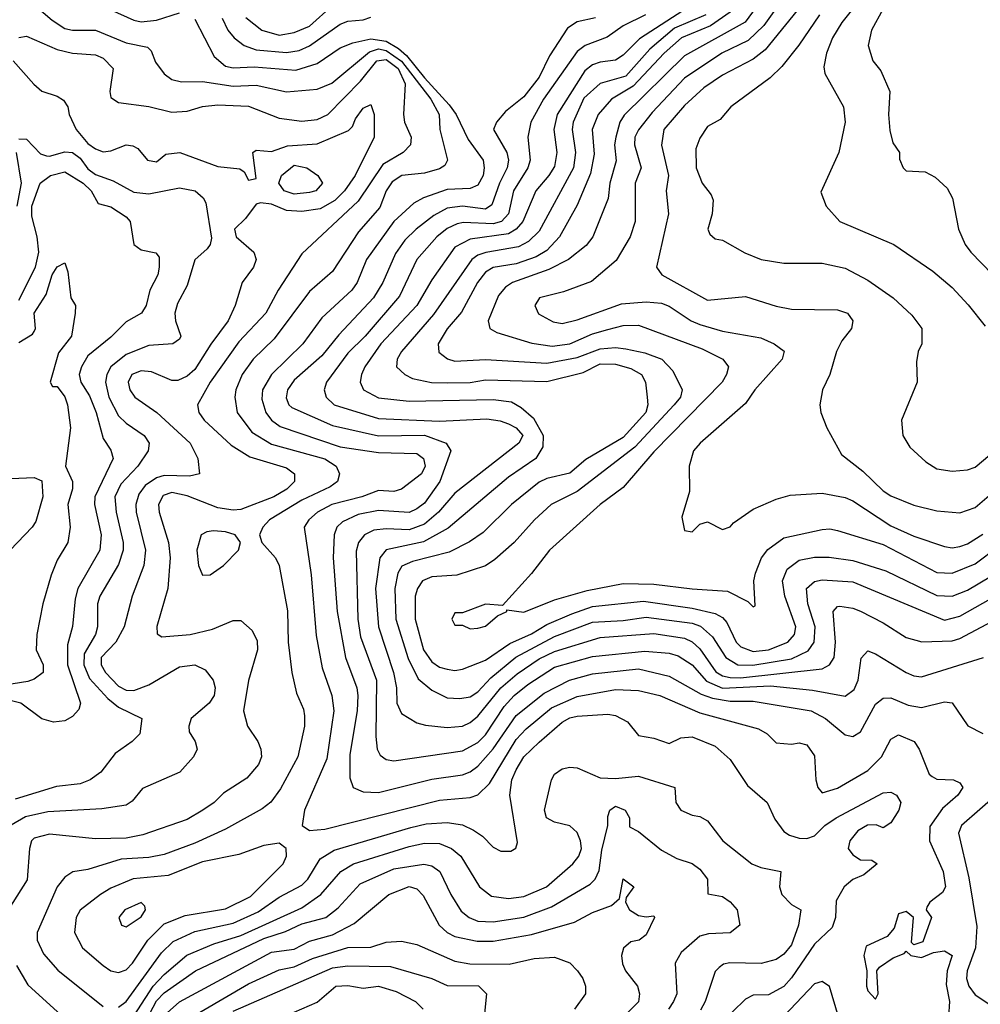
# Model space of a CAD drawing. Header units: inches. Extents: x 1793389 to 1900389, y 320802 to 470796.
# Tile 320 of 656: x 1836552 to 1839064, y 417143 to 419718. Entities that reach past the tile are written whole.
import ezdxf

# ---------------------------------------------------------------- set-up
doc = ezdxf.new("R2010")
doc.units = ezdxf.units.IN
doc.header["$MEASUREMENT"] = 0
doc.layers.add('B8431', color=7, linetype='Continuous')

msp = doc.modelspace()

# ---------------------------------------------------------------- linework, layer by layer
at = {"layer": 'B8431', "color": 2}
for points, elevation in [([(1838896.9, 420000), (1838896, 419990), (1838853.8, 419866.2), (1838840.5, 419850), (1838790, 419816.9), (1838767.4, 419792.6), (1838701.3, 419710), (1838677.1, 419670), (1838661.6, 419630), (1838654.4, 419594.4), (1838656.8, 419576.8), (1838706, 419490), (1838710.7, 419450), (1838693.4, 419370), (1838646.4, 419266.4), (1838661, 419230), (1838696, 419190), (1838838, 419130), (1838939.9, 419059.9), (1838990, 419017.3), (1839032.2, 418972.2), (1839076.1, 418916.1)], 338), ([(1838550.3, 419850), (1838448.5, 419711.5), (1838290, 419623.1), (1838132.4, 419467.6), (1838121.1, 419450), (1838110.3, 419410), (1838107.4, 419390), (1838111.5, 419348.5), (1838094.9, 419290), (1838090.3, 419249.7), (1838050.5, 419150), (1838032.9, 419127.1), (1837987.3, 419090), (1837935.5, 419064.5), (1837840.7, 419030), (1837821.8, 419018.2), (1837803.6, 418996.4), (1837777.3, 418930), (1837781, 418910), (1837799.9, 418899.9), (1837891.5, 418871.5), (1837943.9, 418863.9), (1837990, 418870.2), (1838050, 418896.1), (1838090, 418907.7), (1838130, 418917.4), (1838170, 418918.7), (1838336.7, 418856.7), (1838390.8, 418830), (1838405.5, 418810), (1838400.4, 418790), (1838388.5, 418770), (1838210, 418587.6), (1838130, 418494.5), (1838070, 418449.4), (1837937.3, 418330), (1837890, 418269), (1837814, 418186), (1837770, 418188.7), (1837710, 418166), (1837690, 418166), (1837682, 418150), (1837690, 418134), (1837710, 418134), (1837730, 418124.7), (1837750, 418126), (1837770, 418131.3), (1837801.2, 418158.8), (1837826, 418170), (1837826, 418174), (1837870, 418168), (1837950, 418200.4), (1838035.5, 418224.5), (1838130, 418243.1), (1838210, 418241.7), (1838310, 418228.8), (1838402.8, 418222.8), (1838456, 418196), (1838470, 418182), (1838475.3, 418184.7), (1838471.8, 418250), (1838476.2, 418270), (1838491.8, 418310), (1838508.2, 418331.8), (1838550, 418362.4), (1838650, 418384.4), (1838670, 418386), (1838690, 418381.6), (1838810, 418345.3), (1838950, 418272.2), (1838990, 418270.3), (1839050, 418294.6), (1839110, 418339.5)], 322), ([(1838550, 419776.9), (1838497.9, 419702.1), (1838456.9, 419663.1), (1838388.2, 419630), (1838290, 419564.7), (1838205.4, 419474.6), (1838170, 419429.5), (1838160.8, 419410), (1838159.1, 419390), (1838177, 419330), (1838161.3, 419290), (1838161.6, 419190), (1838148, 419150), (1838111.8, 419088.2), (1838046.7, 419033.3), (1837974.2, 419005.8), (1837911.3, 418990), (1837898.8, 418970), (1837908.5, 418948.5), (1837947.1, 418927.1), (1837970, 418923), (1838010, 418932.7), (1838125.1, 418974.9), (1838190, 418979.5), (1838230, 418975.8), (1838250, 418968.4), (1838307.7, 418930), (1838330, 418920.3), (1838390, 418903.1), (1838490, 418885.5), (1838524.7, 418870), (1838550.5, 418850.5), (1838546, 418830), (1838474, 418750), (1838450, 418714), (1838330.8, 418610), (1838314, 418590), (1838302.8, 418550), (1838303.6, 418483.6), (1838283.5, 418416.5), (1838290, 418382), (1838310, 418378), (1838330, 418398), (1838350, 418404.7), (1838390, 418384.7), (1838410, 418391.3), (1838418, 418402), (1838470, 418437.3), (1838530, 418464), (1838566.3, 418473.7), (1838650, 418479.1), (1838710, 418468.2), (1838730, 418459.3), (1838830, 418393.7), (1838890, 418367), (1838970, 418339.5), (1838990, 418336.4), (1839010, 418339.5), (1839030, 418346.7), (1839070, 418372.4)], 326), ([(1838607.2, 419770), (1838501.3, 419638.7), (1838470, 419614.3), (1838390, 419572.6), (1838340.4, 419539.6), (1838290, 419493.3), (1838235.8, 419430), (1838230.4, 419389.6), (1838248.5, 419310), (1838242.4, 419270), (1838248.4, 419210), (1838217.3, 419070), (1838231, 419050), (1838350, 418984.4), (1838450, 418993.4), (1838530, 418968), (1838570, 418960.7), (1838690, 418959.1), (1838716, 418950), (1838730.7, 418930), (1838726.8, 418910), (1838702, 418878), (1838687.3, 418850), (1838670.6, 418789.4), (1838651, 418750), (1838644, 418710), (1838646.8, 418690), (1838662.8, 418650), (1838700.9, 418580.9), (1838756.7, 418536.7), (1838810, 418485.5), (1838830, 418472.7), (1838890, 418448.2), (1838950, 418433), (1839010, 418428.2), (1839050, 418441.6), (1839087, 418473)], 330), ([(1836590, 419756.3), (1836636.5, 419716.5), (1836670, 419694.9), (1836690, 419690.3), (1836750.3, 419690.3), (1836830, 419657.4), (1836885.8, 419645.8), (1836896.1, 419636.1), (1836906.7, 419606.7), (1836930, 419576), (1836950, 419561), (1836974.8, 419554.8), (1837030, 419555.8), (1837110, 419543.9), (1837170, 419546), (1837250, 419528.5), (1837330, 419535.8), (1837368.5, 419551.5), (1837466.2, 419633.8), (1837490, 419641.4), (1837510, 419637.3), (1837550, 419609.5), (1837626.9, 419510), (1837648.5, 419470), (1837650.4, 419430), (1837670.5, 419350), (1837663.4, 419336.6), (1837650, 419327.6), (1837610, 419316.3), (1837551.3, 419310), (1837526.3, 419293.7), (1837510.4, 419270), (1837493.7, 419226.3), (1837437.5, 419162.5), (1837370, 419059.3), (1837310, 419007), (1837217.1, 418882.9), (1837162.4, 418830), (1837134, 418790), (1837117.1, 418750), (1837114.4, 418730), (1837120.4, 418690), (1837159.1, 418639.1), (1837210, 418607.7), (1837350, 418568.8), (1837379.3, 418550), (1837388.4, 418530), (1837383, 418510), (1837363.9, 418496.1), (1837290, 418461), (1837205.5, 418410), (1837187.3, 418390), (1837178.8, 418370), (1837184.7, 418350), (1837220.7, 418310), (1837230.5, 418290), (1837251.9, 418171.9), (1837254, 418090), (1837263.8, 418010), (1837276.1, 417956.1), (1837294.2, 417914.2), (1837296.7, 417896.7), (1837297.1, 417870), (1837279.3, 417790), (1837234.1, 417705.9), (1837208.7, 417671.3), (1837185.8, 417654.2), (1837090, 417600.7), (1837010, 417564), (1836930, 417534.3), (1836890, 417526.9), (1836817.7, 417522.3), (1836730, 417495.1), (1836690.7, 417489.3), (1836670, 417475.3), (1836650.4, 417449.6), (1836597.3, 417330), (1836597.3, 417310), (1836614.6, 417274.6), (1836652.1, 417232.1), (1836770, 417137.3)], 294), ([(1836790, 419743.1), (1836850, 419716.4), (1836870, 419712), (1836910, 419716.5), (1836970, 419735.5)], 298), ([(1837143.7, 419723.7), (1837184.9, 419690), (1837230, 419676.9), (1837270, 419684), (1837310, 419700.8), (1837370, 419754.3)], 306), ([(1838300.5, 419750), (1838172.4, 419667.6), (1838130, 419625.1), (1838110, 419611.6), (1838070, 419606.9), (1838050, 419599.7), (1838030, 419584.2), (1837957.7, 419470), (1837949, 419430), (1837956.5, 419370), (1837950, 419334), (1837935.8, 419310), (1837901.1, 419270), (1837867.6, 419190), (1837850.3, 419170), (1837830, 419157.2), (1837730, 419143.9), (1837690, 419122.4), (1837630, 419037), (1837590.2, 418969.8), (1837496.5, 418870), (1837454, 418810), (1837446, 418790), (1837442, 418770), (1837450.7, 418750), (1837490, 418728.8), (1837570, 418719.6), (1837790, 418724), (1837837.8, 418717.8), (1837863.5, 418703.5), (1837895.8, 418675.8), (1837920.8, 418630), (1837919.5, 418600.5), (1837901.3, 418570), (1837830, 418521.3), (1837672.1, 418387.9), (1837607.8, 418352.2), (1837510, 418331.2), (1837493.4, 418310), (1837482.3, 418230), (1837490.2, 418130.2), (1837529.1, 418010), (1837536.9, 417970), (1837538.4, 417930), (1837550, 417902.8), (1837590, 417879.1), (1837612.7, 417872.7), (1837670, 417866.7), (1837710, 417870.4), (1837730, 417879.5), (1837750, 417896.5), (1837810, 417970.2), (1837852.7, 418007.3), (1837910, 418045.8), (1837950, 418065.4), (1838070, 418101.8), (1838210, 418112.3), (1838290, 418100.2), (1838310, 418090.3), (1838330, 418072), (1838372.5, 418012.5), (1838390, 418001.6), (1838410, 417997.4), (1838436.4, 417996.4), (1838650, 418020.3), (1838669.7, 418030.3), (1838681.6, 418050), (1838685.4, 418090), (1838679.3, 418170), (1838690, 418182.8), (1838696.5, 418183.5), (1838730, 418178.4), (1838750, 418170.4), (1838810, 418140.4), (1838870, 418101.6), (1838910.5, 418090.5), (1838990, 418092.9), (1839010, 418098.9), (1839150, 418173)], 310), ([(1838430, 419751.2), (1838358.6, 419701.4), (1838282.6, 419670), (1838236.9, 419630), (1838155.9, 419544.1), (1838099.5, 419510), (1838064.9, 419470), (1838048.9, 419430), (1838054.4, 419365.6), (1838044.8, 419315.2), (1838010, 419232.7), (1837963.1, 419150), (1837930, 419114.3), (1837902.3, 419097.7), (1837850, 419079.3), (1837790.2, 419069.8), (1837770, 419056.9), (1837748.8, 419030), (1837707.1, 418952.9), (1837670, 418909.4), (1837646, 418870), (1837648.3, 418848.3), (1837670.4, 418830.4), (1837690, 418824.9), (1837770, 418828.9), (1837930, 418819.6), (1838010, 418834.2), (1838070, 418856.5), (1838110, 418860.2), (1838137.1, 418857.1), (1838186.2, 418846.2), (1838230.7, 418830), (1838259.6, 418799.6), (1838284.4, 418750), (1838279.5, 418730), (1838263.1, 418710), (1838160, 418600), (1838010, 418483.6), (1837942, 418450), (1837898, 418410), (1837844.9, 418350), (1837794.1, 418305.9), (1837770, 418289.6), (1837695.2, 418264.8), (1837630, 418260.5), (1837605.5, 418250), (1837592.4, 418230), (1837586, 418210), (1837586.3, 418150), (1837607.7, 418070), (1837630, 418038.4), (1837650, 418024.2), (1837670, 418018.7), (1837690, 418015.3), (1837710, 418018.7), (1837770, 418042.6), (1837833.8, 418086.2), (1837890, 418111.5), (1837930, 418136.1), (1837996, 418164), (1838050, 418183.2), (1838183.3, 418196.7), (1838310, 418178.2), (1838370, 418164.6), (1838390, 418154), (1838401.3, 418141.3), (1838425.2, 418090), (1838437.8, 418077.8), (1838470, 418065), (1838510, 418069.3), (1838560.7, 418090), (1838577.6, 418110), (1838581.3, 418130), (1838552.4, 418210), (1838546.3, 418250), (1838559.1, 418280.9), (1838590, 418304.4), (1838630, 418312), (1838668.1, 418311.9), (1838730, 418303.1), (1838816.3, 418276.3), (1838950, 418211.7), (1838990, 418210.3), (1839030, 418226), (1839090, 418261.7)], 318), ([(1838810, 419746), (1838779.1, 419690), (1838770.8, 419650), (1838782.8, 419610), (1838803.4, 419583.4), (1838827.3, 419530), (1838824, 419470), (1838827.5, 419427.5), (1838835.3, 419395.3), (1838852, 419370), (1838852.7, 419352.7), (1838862, 419330), (1838870, 419322), (1838919.6, 419319.6), (1838945.4, 419305.4), (1838976.9, 419276.9), (1838990.9, 419250.9), (1839006.8, 419170), (1839024, 419130), (1839038.8, 419110), (1839182, 418962)], 342), ([(1837010, 419718.8), (1837060.9, 419620.9), (1837090, 419595.8), (1837110, 419592), (1837165.3, 419594.7), (1837274.1, 419585.9), (1837330, 419602.6), (1837390, 419643.7), (1837423.3, 419656.7), (1837470, 419667.8), (1837510, 419661.1), (1837542.6, 419642.6), (1837563.7, 419623.7), (1837610, 419565.2), (1837675.3, 419495.3), (1837693.4, 419470), (1837724.5, 419404.5), (1837763.8, 419350), (1837766.7, 419330), (1837763.7, 419310), (1837750, 419284.5), (1837730, 419276.3), (1837670, 419273.5), (1837607.9, 419252.1), (1837582.2, 419237.8), (1837530, 419189.6), (1837458.7, 419090), (1837434, 419030), (1837420.4, 419010), (1837341.8, 418938.2), (1837292.7, 418870), (1837210.2, 418789.8), (1837187, 418750), (1837184.8, 418724.8), (1837195.3, 418690), (1837210.2, 418670.2), (1837233.4, 418653.4), (1837390, 418600.8), (1837490, 418586), (1837590, 418583.1), (1837608, 418570), (1837612, 418550), (1837603, 418530), (1837550, 418489.7), (1837530, 418483.5), (1837490, 418486), (1837446.8, 418470), (1837367.7, 418450), (1837330.4, 418430), (1837308, 418410), (1837295.5, 418390), (1837313.8, 418266.2), (1837327.3, 418107.3), (1837342.9, 418022.9), (1837368.5, 417950), (1837373.4, 417910), (1837355.1, 417784.9), (1837296.3, 417650), (1837291, 417610), (1837310, 417597.3), (1837350, 417600.3), (1837650, 417676.5), (1837730, 417683.1), (1837749.7, 417690.3), (1837780.1, 417719.9), (1837850, 417835.3), (1837876.6, 417863.4), (1837942.4, 417917.6), (1838010, 417947.6), (1838110, 417966.3), (1838170, 417963.7), (1838226, 417950), (1838330, 417904.9), (1838483.4, 417863.4), (1838506, 417850), (1838530, 417826), (1838570, 417822.8), (1838590, 417826.8), (1838610, 417821), (1838630, 417792), (1838634, 417730), (1838638.8, 417710), (1838650, 417696), (1838690, 417708.2), (1838770, 417754.4), (1838805.1, 417790), (1838830, 417836), (1838850, 417847.3), (1838890.8, 417830), (1838904, 417810), (1838930, 417744.7), (1838938, 417738), (1838950, 417731), (1838994, 417730), (1839010, 417722), (1839018, 417710), (1839004.7, 417690), (1838965.1, 417654.9), (1838932, 417608), (1838930.4, 417570), (1838966.4, 417490), (1838972.4, 417450), (1838965.2, 417434.8), (1838932, 417410), (1838923.6, 417396.4), (1838922, 417390), (1838936, 417370), (1838913.7, 417306.3), (1838890, 417298), (1838884, 417304), (1838889.3, 417369.3), (1838870, 417385.2), (1838850, 417379), (1838838.6, 417341.4), (1838820.3, 417319.7), (1838764.9, 417295.1), (1838758.8, 417270), (1838766.8, 417230), (1838766, 417190), (1838770, 417178), (1838790, 417156), (1838797, 417170), (1838793.2, 417230), (1838800.1, 417239.9), (1838835.9, 417264.1), (1838864.7, 417275.3), (1838870, 417282), (1838882, 417270), (1838910, 417264.9), (1838941.6, 417278.4), (1838970, 417282.4), (1838990, 417270.6), (1838977, 417230), (1838974, 417194), (1838983, 417150), (1838980.7, 417110)], 298), ([(1837081.6, 419721.6), (1837096.4, 419690), (1837112.7, 419670), (1837139.1, 419650), (1837170, 419639), (1837250, 419631.4), (1837282.6, 419637.4), (1837310, 419648.9), (1837390, 419705.7), (1837410, 419713.7), (1837450, 419717.1), (1837470, 419724)], 302), ([(1838057.7, 419722.3), (1838010, 419711.8), (1837984.7, 419695.3), (1837937.3, 419622.7), (1837910, 419567.6), (1837870, 419516.2), (1837822.3, 419477.7), (1837799.1, 419450), (1837790.7, 419430), (1837825.7, 419370), (1837830.3, 419350), (1837826.5, 419330), (1837806.9, 419290), (1837786.9, 419233.1), (1837770, 419222.3), (1837710, 419229.8), (1837670, 419224.8), (1837634.6, 419205.4), (1837588.4, 419170), (1837559, 419141), (1837534.3, 419105.7), (1837501.1, 419030), (1837477, 418990), (1837386.3, 418893.7), (1837341.8, 418838.2), (1837270, 418775.1), (1837252.2, 418750), (1837248.9, 418728.9), (1837255.5, 418710), (1837263.4, 418703.4), (1837370, 418656.5), (1837490, 418629.2), (1837610, 418631.2), (1837666.8, 418610), (1837679.1, 418590), (1837650.2, 418510), (1837610, 418453.6), (1837590, 418438), (1837570, 418428.6), (1837490, 418434), (1837436.7, 418423.3), (1837395.9, 418404.1), (1837381.6, 418390), (1837374, 418370), (1837371.8, 418310), (1837381.7, 418170), (1837404.2, 418050), (1837433.1, 417970), (1837436, 417950), (1837434.6, 417910), (1837415.6, 417795.6), (1837414.9, 417734.9), (1837424, 417710), (1837450, 417698.4), (1837490, 417696.4), (1837630, 417731.7), (1837710, 417742.6), (1837730, 417750.3), (1837750, 417765.3), (1837790, 417810.3), (1837850, 417898), (1837923.7, 417956.3), (1837989.8, 417990.2), (1838050, 418006.9), (1838170, 418020.2), (1838250, 418001.1), (1838333.4, 417953.4), (1838363.6, 417943.6), (1838410, 417935.6), (1838470, 417935.2), (1838621, 417910), (1838659.1, 417890), (1838710, 417847.3), (1838730, 417842.8), (1838750, 417854.8), (1838790, 417927.7), (1838810, 417943), (1838830, 417943.8), (1838874.8, 417925.2), (1838910, 417918.4), (1838970, 417933.4), (1838990, 417930.7), (1839030.7, 417870.7), (1839070, 417850.8)], 302), ([(1838188, 419730), (1838130, 419701.3), (1838088.1, 419671.9), (1838030.2, 419649.8), (1838010, 419634), (1837921.7, 419510), (1837888.4, 419450), (1837880.5, 419410), (1837887, 419350), (1837880.3, 419330), (1837843.2, 419270), (1837830, 419209.6), (1837812, 419190), (1837790, 419183.5), (1837712.5, 419187.5), (1837696.2, 419183.8), (1837670, 419171.1), (1837643.1, 419150), (1837590.4, 419090), (1837545.1, 418994.9), (1837454.9, 418890), (1837410, 418845.6), (1837354.4, 418770), (1837347.7, 418750), (1837353, 418730), (1837374, 418710), (1837490, 418674.3), (1837650, 418667.6), (1837773.8, 418673.8), (1837808.7, 418668.7), (1837830, 418660.4), (1837850.5, 418650), (1837867.3, 418630), (1837857.3, 418610), (1837690, 418479.6), (1837647.4, 418430), (1837610, 418398), (1837570, 418383.5), (1837510, 418386), (1837477.7, 418382.3), (1837453.4, 418370), (1837437.6, 418350), (1837431.9, 418328.1), (1837436.5, 418150), (1837443.4, 418103.4), (1837484.6, 417990), (1837482.9, 417842.9), (1837486.4, 417810), (1837494.4, 417794.4), (1837510, 417783), (1837530, 417779.3), (1837710, 417805.7), (1837750, 417827.4), (1837770, 417847.2), (1837818.3, 417921.7), (1837845.1, 417950), (1837880.7, 417979.3), (1837950, 418024), (1838050, 418052.6), (1838186.5, 418066.5), (1838250, 418060.9), (1838273.9, 418053.9), (1838310, 418030.3), (1838347.8, 417987.8), (1838390, 417969.4), (1838515.1, 417975.1), (1838624.5, 417964.5), (1838710, 417948.2), (1838733.7, 417966.3), (1838744.2, 417990), (1838752.3, 418047.7), (1838770, 418066.8), (1838790, 418059.1), (1838870, 418010.4), (1838890, 418001.6), (1838910, 417999.3), (1839072, 418050)], 306), ([(1838346.3, 419730), (1838264.5, 419695.5), (1838199.2, 419640.8), (1838136.9, 419570), (1838069.3, 419550.7), (1838027.3, 419512.7), (1837999, 419450), (1837996.5, 419430), (1838004.9, 419370), (1838000.2, 419330), (1837910, 419164.2), (1837882.3, 419137.7), (1837856.4, 419123.6), (1837771, 419109), (1837750, 419101.7), (1837734, 419090), (1837633.7, 418946.3), (1837550.4, 418850), (1837539.1, 418830), (1837537.3, 418810), (1837558.8, 418790), (1837579.2, 418779.2), (1837629.1, 418769.1), (1837670, 418767.7), (1837730, 418769.1), (1837770, 418775.6), (1837930, 418771.6), (1838025.2, 418794.8), (1838070, 418817.3), (1838110, 418816.9), (1838150, 418805.7), (1838178, 418790), (1838188.5, 418770), (1838192.9, 418730), (1838194, 418710), (1838188.8, 418690), (1838130, 418624.8), (1838032.5, 418567.5), (1837990, 418531.6), (1837930, 418518), (1837910, 418507.8), (1837838, 418450), (1837763.8, 418376.2), (1837727.8, 418352.2), (1837674.8, 418325.2), (1837579.4, 418300.6), (1837551.5, 418288.5), (1837540.3, 418270), (1837532.9, 418230), (1837535.2, 418150), (1837567.3, 418047.3), (1837593.6, 417993.6), (1837630, 417964.4), (1837670, 417944.4), (1837702.8, 417942.8), (1837730, 417947), (1837750, 417959.5), (1837783.9, 417996.1), (1837849.2, 418050.8), (1837950, 418104.7), (1838050, 418141.8), (1838130, 418146), (1838190, 418154.7), (1838310, 418139.2), (1838331.7, 418131.7), (1838363.8, 418103.8), (1838398.7, 418050), (1838430, 418030.2), (1838469.3, 418029.3), (1838570, 418046.5), (1838613.3, 418066.7), (1838629.7, 418090), (1838632, 418130), (1838612.4, 418190), (1838609.6, 418230), (1838630, 418248.4), (1838650, 418253.1), (1838730, 418247.2), (1838970, 418147.2), (1839010, 418158), (1839090, 418203.1)], 314), ([(1838643.1, 419730), (1838589.1, 419650.9), (1838544.6, 419595.4), (1838514.6, 419565.4), (1838411.3, 419490), (1838383.6, 419456.4), (1838350, 419438), (1838330, 419408), (1838319.8, 419380.2), (1838320.7, 419330), (1838336, 419290), (1838359.8, 419259.8), (1838365.4, 419245.4), (1838362.8, 419210), (1838351.3, 419170), (1838356.9, 419156.9), (1838370, 419144.7), (1838390, 419141), (1838448.1, 419108.1), (1838490.6, 419090.6), (1838550, 419080.7), (1838650, 419080.7), (1838710, 419067.7), (1838770, 419036.3), (1838836, 418990), (1838884.5, 418944.5), (1838910.8, 418910), (1838911, 418870), (1838901, 418850), (1838896.9, 418823.1), (1838898.8, 418770), (1838858, 418670), (1838861, 418630), (1838879.8, 418599.8), (1838921.4, 418561.4), (1838950, 418542.8), (1838990, 418537.3), (1839030, 418540.5), (1839050, 418547.7), (1839138.2, 418621.8)], 334), ([(1836550, 419671.4), (1836570, 419674.3), (1836650, 419639.5), (1836690, 419630.4), (1836750, 419625.5), (1836770, 419617.1), (1836796.3, 419590), (1836788, 419530), (1836790, 419514), (1836810, 419500.7), (1836890, 419490.3), (1836950, 419475.8), (1836990, 419478.4), (1837030, 419490.3), (1837070, 419495.3), (1837150, 419491.8), (1837230, 419460.3), (1837290, 419452.4), (1837330, 419456.4), (1837358, 419470), (1837443.4, 419556.6), (1837485.7, 419610), (1837510, 419613.3), (1837541.8, 419590), (1837560.2, 419550), (1837555.5, 419470), (1837558, 419450), (1837575.5, 419410), (1837573.4, 419390), (1837554.8, 419370), (1837501.1, 419338.9), (1837437.3, 419242.7), (1837290, 419105.2), (1837228, 419010), (1837195.8, 418950), (1837124.8, 418875.2), (1837050.3, 418770), (1837017.3, 418710), (1837020.7, 418690), (1837034, 418670), (1837104.5, 418604.5), (1837154, 418574), (1837250, 418545.5), (1837270.7, 418530), (1837270.5, 418510), (1837250.4, 418490), (1837216.3, 418470), (1837130, 418436.9), (1837110, 418435.1), (1837070, 418441), (1836990, 418472.1), (1836950, 418481.3), (1836927.1, 418472.9), (1836914.9, 418450), (1836916.4, 418430), (1836941.1, 418350), (1836945.3, 418310), (1836939.5, 418230), (1836911, 418131), (1836911.1, 418111.1), (1836924, 418104), (1836998, 418110), (1837056.1, 418123.9), (1837110, 418146), (1837130, 418146), (1837159.8, 418119.8), (1837173, 418093), (1837173.4, 418070), (1837150.5, 417989.5), (1837137.1, 417910), (1837147.3, 417870), (1837174.8, 417830), (1837182.8, 417810), (1837184, 417790), (1837176.3, 417770), (1837146.2, 417733.8), (1837085.3, 417694.7), (1837060.7, 417670), (1837030.7, 417650), (1836990, 417625.6), (1836874.1, 417585.9), (1836830, 417577.4), (1836750, 417575.1), (1836630, 417588), (1836590, 417577), (1836583, 417570), (1836577.6, 417550), (1836571.6, 417468.4), (1836517.6, 417382.4)], 290), ([(1836534.8, 419610), (1836588.6, 419548.6), (1836610, 419530.7), (1836650, 419518), (1836666.9, 419506.9), (1836678, 419490), (1836681.3, 419470), (1836699.5, 419430), (1836730, 419393.7), (1836750, 419379.5), (1836770, 419372.4), (1836790, 419374.9), (1836830, 419390.6), (1836847.7, 419387.7), (1836860.7, 419380.7), (1836886, 419350), (1836910, 419346), (1836934, 419366), (1836970.6, 419370.6), (1837070, 419333.4), (1837127.9, 419327.9), (1837139.3, 419319.3), (1837150, 419298), (1837170, 419302), (1837162, 419370), (1837170, 419376), (1837210, 419373), (1837252.3, 419387.7), (1837330, 419393.1), (1837411.8, 419428.2), (1837422, 419438), (1837430, 419458), (1837450, 419486), (1837470, 419496), (1837479.1, 419470), (1837479.1, 419410), (1837428.8, 419310), (1837400.9, 419270), (1837375.7, 419244.3), (1837337.3, 419222.7), (1837290, 419216), (1837250, 419218.9), (1837210, 419234.7), (1837181.4, 419238.6), (1837170, 419235.3), (1837142, 419198), (1837114, 419170), (1837118, 419150), (1837164, 419110), (1837170.6, 419090), (1837163, 419070), (1837133.4, 419030), (1837115.5, 418970), (1837097.1, 418930), (1837051.4, 418868.6), (1837010, 418802.9), (1836990, 418785.1), (1836965.8, 418774.2), (1836950, 418774), (1836896.6, 418796.6), (1836870, 418799.6), (1836845.5, 418790), (1836835.5, 418770), (1836840.4, 418750), (1836853.4, 418730), (1836910.3, 418690.3), (1836997.6, 418610), (1837018, 418570), (1837022, 418530), (1836995.8, 418524.2), (1836930, 418525.3), (1836910, 418519.8), (1836880.2, 418499.8), (1836863.4, 418476.6), (1836856, 418450), (1836856.9, 418430), (1836881.1, 418330), (1836877, 418290), (1836846.4, 418210), (1836824.9, 418130), (1836803.1, 418090), (1836765.3, 418050), (1836764.6, 418030), (1836776.5, 418010), (1836810, 417974.6), (1836830, 417964.4), (1836850, 417963.2), (1836890, 417978), (1836970, 418024.9), (1837010, 418030.5), (1837037.3, 418017.3), (1837058, 417990), (1837063, 417970), (1837060.5, 417950), (1837047.3, 417930), (1837000.7, 417890), (1836994, 417870), (1836994.8, 417854.8), (1837011, 417830), (1837016, 417810), (1837006.8, 417790), (1836970.6, 417749.4), (1836873, 417707), (1836846, 417674), (1836830, 417663.7), (1836766.4, 417653.6), (1836626, 417646), (1836567.4, 417632.6), (1836530, 417611.3)], 286), ([(1836550, 419406), (1836570, 419404.9), (1836606.8, 419366.8), (1836621.8, 419361.8), (1836630, 419360.3), (1836670, 419372.2), (1836690, 419370.3), (1836710, 419355.3), (1836730, 419327.6), (1836750, 419313.1), (1836796.1, 419296.1), (1836850, 419266.4), (1836890, 419262.4), (1836970, 419278), (1837010.8, 419270), (1837032, 419252), (1837038.3, 419238.3), (1837053.5, 419146.5), (1837050.4, 419129.6), (1837042, 419118), (1837010, 419089.2), (1836990, 419022), (1836964.7, 418975.3), (1836957.6, 418950), (1836959.3, 418930), (1836973.4, 418890), (1836970, 418882), (1836952, 418870), (1836890, 418865.1), (1836830, 418841.7), (1836790.3, 418810), (1836779.6, 418790), (1836776.5, 418770), (1836785.2, 418730), (1836810, 418681.6), (1836830, 418662), (1836877.3, 418630), (1836890.8, 418610), (1836888, 418590), (1836861.3, 418550), (1836816.7, 418503.3), (1836800.9, 418470), (1836804, 418430), (1836822.7, 418350), (1836822.3, 418330), (1836810, 418292.7), (1836761.1, 418210), (1836755.3, 418190), (1836755.3, 418130), (1836750.3, 418110), (1836720.7, 418059.3), (1836719.3, 418030), (1836734.7, 417994.7), (1836782.8, 417942.8), (1836810, 417919.5), (1836871.3, 417890), (1836866, 417850), (1836846, 417830), (1836801.7, 417798.3), (1836764, 417750), (1836736, 417730), (1836710, 417719.6), (1836647.8, 417712.2), (1836540.5, 417679.5)], 282), ([(1836545.8, 419230), (1836556.4, 419290), (1836543.5, 419370)], 282), ([(1836550, 418983.8), (1836593.5, 419070), (1836602.3, 419110), (1836598, 419150), (1836584, 419204), (1836584.1, 419230), (1836605.4, 419290), (1836632.7, 419310), (1836670, 419319.6), (1836718.3, 419290), (1836738.7, 419270), (1836757.3, 419237.3), (1836790, 419228.2), (1836830, 419202), (1836840.5, 419190), (1836850.7, 419130), (1836870, 419115.5), (1836907.9, 419107.9), (1836916.3, 419096.3), (1836916.5, 419070), (1836913.1, 419050), (1836892.2, 419010), (1836882.4, 418970), (1836870.5, 418950), (1836830, 418927.6), (1836790, 418887), (1836730, 418838.4), (1836713.4, 418810), (1836707.7, 418790), (1836712, 418770), (1836734.2, 418734.2), (1836751.6, 418690), (1836770, 418622), (1836790, 418592), (1836796.3, 418570), (1836748.8, 418470), (1836747.2, 418450), (1836765.3, 418370), (1836761.3, 418330), (1836704.4, 418230), (1836697, 418203), (1836690.4, 418130.4), (1836677.4, 418082.6), (1836677.3, 418030), (1836710.6, 417930), (1836706.8, 417913.2), (1836690, 417895.3), (1836670, 417884), (1836640.2, 417880.2), (1836610, 417889), (1836555.1, 417930), (1836510, 417941.1)], 278), ([(1836550, 418873.4), (1836585.2, 418894.8), (1836590, 418902), (1836593.2, 418910), (1836589.6, 418950), (1836621.1, 418998.9), (1836637, 419050), (1836650, 419071), (1836670, 419082), (1836678, 419058), (1836686, 418990), (1836698, 418970), (1836697.3, 418950), (1836687.7, 418890), (1836653.7, 418846.3), (1836632, 418770), (1836638, 418758), (1836650, 418758), (1836670, 418731), (1836677.3, 418710), (1836684.7, 418650), (1836672, 418550), (1836690.4, 418510), (1836690.3, 418490.3), (1836677.6, 418450), (1836683.8, 418390), (1836678, 418350), (1836650, 418304), (1836634.7, 418265.3), (1836612.4, 418190), (1836597.1, 418110), (1836595.5, 418070), (1836613, 418030), (1836613.4, 418010), (1836590, 417992.7), (1836573.3, 417986.7), (1836452.5, 417967.5)], 274), ([(1836530, 418517.3), (1836590, 418520.7), (1836610, 418511.3), (1836612.2, 418470), (1836594.6, 418405.4), (1836584.9, 418390), (1836526.8, 418330)], 270), ([(1836810, 417135.5), (1836830, 417150.4), (1836922.9, 417277.1), (1836952.9, 417307.1), (1837010, 417332.7), (1837110, 417354.4), (1837175.3, 417384.7), (1837230, 417423.1), (1837290, 417454.4), (1837305.6, 417470), (1837337.3, 417522.7), (1837374.5, 417545.5), (1837574.7, 417605.3), (1837614.4, 417614.4), (1837670, 417618.3), (1837710, 417612), (1837738.3, 417598.3), (1837762, 417582), (1837790, 417554), (1837810, 417542.8), (1837836.5, 417543.5), (1837849, 417551), (1837854, 417566), (1837833.5, 417690), (1837839.2, 417730), (1837850, 417755.5), (1837869.8, 417790.2), (1837910, 417828.5), (1837970, 417880.3), (1837990, 417891.6), (1838010, 417896), (1838090, 417901.6), (1838110, 417898), (1838141.6, 417881.6), (1838170, 417846), (1838210, 417838.8), (1838250, 417824.7), (1838280.7, 417839.3), (1838310, 417842), (1838370, 417817.3), (1838410, 417782.8), (1838455.2, 417715.2), (1838506.8, 417670), (1838526.6, 417626.6), (1838550, 417594.8), (1838564.9, 417584.9), (1838590, 417577.1), (1838610, 417576.3), (1838630, 417582.8), (1838657, 417610), (1838686.6, 417630), (1838810, 417695.5), (1838830, 417697.3), (1838844.7, 417690), (1838856.3, 417670), (1838850.7, 417650), (1838830, 417617.2), (1838810, 417604), (1838791.7, 417611.7), (1838768.8, 417611.2), (1838743.7, 417596.3), (1838722.4, 417570), (1838718.4, 417550), (1838730, 417533.4), (1838750, 417520.7), (1838779.8, 417519.8), (1838794, 417510), (1838759.1, 417480.9), (1838730, 417469.3), (1838707.3, 417450), (1838687.1, 417412.9), (1838684.9, 417370), (1838676.1, 417343.9), (1838630, 417299.6), (1838570, 417211.8), (1838550, 417189.6), (1838510, 417167.6), (1838470, 417166.6), (1838450, 417156), (1838381.6, 417090)], 294), ([(1836830, 417081.5), (1836900.8, 417190), (1836930, 417220.9), (1836989, 417271), (1837059.4, 417300.6), (1837130, 417322.9), (1837290, 417394.9), (1837339.6, 417430), (1837391.8, 417490), (1837425.2, 417510), (1837570, 417554.9), (1837610, 417564), (1837650, 417563.1), (1837680.7, 417550), (1837705.5, 417530), (1837754, 417450), (1837785.3, 417425.3), (1837830, 417419.5), (1837870, 417424.6), (1837929.4, 417450), (1837998, 417510), (1838014, 417530), (1838020.5, 417550), (1838018.7, 417570), (1838010, 417592.3), (1837990, 417609.5), (1837950, 417619.3), (1837929, 417630), (1837924, 417650), (1837942.7, 417730), (1837950, 417744.7), (1837970, 417758.8), (1837990, 417763), (1838010, 417761.3), (1838070, 417735.3), (1838110, 417733.4), (1838170, 417739.5), (1838264.7, 417710), (1838267.7, 417670), (1838281, 417650), (1838310, 417637.3), (1838330, 417634), (1838350, 417622.8), (1838390.8, 417570), (1838466, 417510), (1838490, 417500.5), (1838542, 417490), (1838538.3, 417450), (1838544.4, 417430), (1838570, 417403.8), (1838594.8, 417390), (1838588.5, 417350), (1838570, 417298), (1838550, 417274), (1838530, 417259.6), (1838490.4, 417249.6), (1838408.8, 417251.2), (1838392.4, 417247.6), (1838380.7, 417239.3), (1838370, 417228.7), (1838344.4, 417150), (1838332.4, 417127.6)], 290), ([(1839110, 417694), (1839014.9, 417610), (1839006.4, 417590), (1839033.7, 417473.7), (1839054.3, 417345.7), (1839051.5, 417290), (1839029, 417230), (1839027.6, 417210), (1839034, 417190), (1839050, 417167.7), (1839106.8, 417130)], 302), ([(1836874.6, 417085.4), (1836910, 417151.6), (1836930, 417172.6), (1837012, 417230), (1837190, 417315), (1837247.3, 417332.7), (1837290, 417353.2), (1837352.3, 417370), (1837384.9, 417395.1), (1837442, 417458), (1837530, 417496.9), (1837608.7, 417508.7), (1837630, 417504.4), (1837650.4, 417490), (1837679.5, 417430), (1837706.5, 417386.5), (1837727.3, 417370), (1837750, 417360.3), (1837790, 417358.3), (1837870, 417370.3), (1837942.6, 417397.4), (1838043.3, 417456.7), (1838056.9, 417470), (1838067.3, 417492.7), (1838074, 417546), (1838089.4, 417610.6), (1838090, 417634), (1838095.3, 417650), (1838110, 417661), (1838134.8, 417650), (1838146.8, 417630), (1838146.8, 417606.8), (1838170, 417594.8), (1838230, 417545.5), (1838270, 417524), (1838310, 417510.8), (1838330, 417496), (1838350.8, 417470), (1838351.6, 417431.6), (1838390, 417424.9), (1838410, 417410.7), (1838428, 417390), (1838434.8, 417350), (1838410, 417329.4), (1838352.7, 417327.3), (1838330, 417320.9), (1838281.7, 417278.3), (1838265.5, 417250), (1838270.4, 417170), (1838261.6, 417150), (1838248.2, 417130)], 286), ([(1836930, 417113.7), (1836970, 417148.9), (1837210, 417279.1), (1837270, 417286.5), (1837310, 417307.7), (1837370, 417324), (1837426.1, 417353.9), (1837517.2, 417430), (1837570, 417450.3), (1837590, 417444.9), (1837607.3, 417427.3), (1837648.5, 417350), (1837670, 417330.4), (1837690, 417320.3), (1837747.8, 417307.8), (1837790, 417307.4), (1837890, 417325.2), (1838002.3, 417357.7), (1838050, 417383.1), (1838099.1, 417400.9), (1838120.4, 417419.6), (1838130, 417471), (1838158, 417450), (1838138, 417422), (1838136, 417410), (1838146, 417390), (1838170, 417374.8), (1838190, 417371), (1838210, 417374), (1838212, 417370), (1838190, 417324), (1838171.3, 417310), (1838150, 417306), (1838130.5, 417289.5), (1838125.5, 417270), (1838128.5, 417248.5), (1838136.3, 417230), (1838167.7, 417190), (1838173, 417170), (1838170, 417149.2), (1838110.5, 417090)], 282), ([(1836970, 417090.3), (1837150, 417196.5), (1837230, 417233.1), (1837270, 417240.2), (1837317.2, 417262.8), (1837410, 417291.5), (1837470, 417292.2), (1837510, 417304.9), (1837550, 417308), (1837590, 417299.1), (1837690, 417255.8), (1837728.9, 417248.9), (1837832, 417248), (1837897.2, 417262.8), (1837950, 417265.5), (1837990, 417250.8), (1838010.6, 417230.6), (1838024.7, 417210), (1838031, 417190), (1838031, 417170), (1838002.8, 417130)], 278), ([(1836543.7, 417243.7), (1836573.3, 417193.3), (1836699.2, 417079.2)], 290), ([(1837110, 417124.9), (1837370, 417237.6), (1837410, 417243.2), (1837521.6, 417241.6), (1837630, 417210.3), (1837670, 417192.2), (1837751.3, 417191.3), (1837772.4, 417170), (1837766.8, 417110)], 274), ([(1837250, 417113), (1837330, 417148.4), (1837379, 417190), (1837410, 417191.7), (1837450, 417184.9), (1837490, 417190.3), (1837536.1, 417176.1), (1837587.3, 417150), (1837606.8, 417130)], 270), ([(1838693.3, 417110), (1838669.5, 417189.5), (1838650, 417202.7), (1838630, 417196), (1838550, 417111.6)], 298)]:
    msp.add_lwpolyline(points, dxfattribs=dict(at, elevation=elevation))
for points, elevation in [([(1837270, 419261.5), (1837243.6, 419270), (1837229.7, 419290), (1837236.9, 419310), (1837270, 419337.4), (1837302.8, 419330), (1837331.3, 419310), (1837344, 419290), (1837326, 419270), (1837310, 419265.7)], 282), ([(1837059.1, 418380.9), (1837041.6, 418378.4), (1837026.8, 418370), (1837015.5, 418330), (1837019.1, 418290), (1837030, 418264.7), (1837050, 418266), (1837085.2, 418290), (1837124, 418330), (1837129, 418350), (1837115.3, 418370), (1837090, 418378.4)], 294), ([(1837230, 417564), (1837190, 417558), (1837125.3, 417534.7), (1837030, 417515.4), (1836940.5, 417479.5), (1836849.1, 417470.9), (1836790, 417446.6), (1836763, 417430), (1836710, 417389.2), (1836699.3, 417370), (1836695.5, 417330), (1836716.3, 417290), (1836770, 417243.8), (1836790, 417230.5), (1836810, 417226), (1836830, 417233), (1836847, 417250), (1836886.6, 417310), (1836930, 417353.1), (1836985, 417375), (1837090, 417392.6), (1837155.8, 417424.2), (1837241.2, 417510), (1837249.2, 417530), (1837248.7, 417550)], 298), ([(1836870, 417408.7), (1836826.8, 417390), (1836811, 417370), (1836818, 417350), (1836830, 417344.9), (1836870, 417371.3), (1836881.2, 417390), (1836879.3, 417399.3)], 302)]:
    msp.add_lwpolyline(points, close=True, dxfattribs=dict(at, elevation=elevation))

doc.saveas('drawing.dxf')
